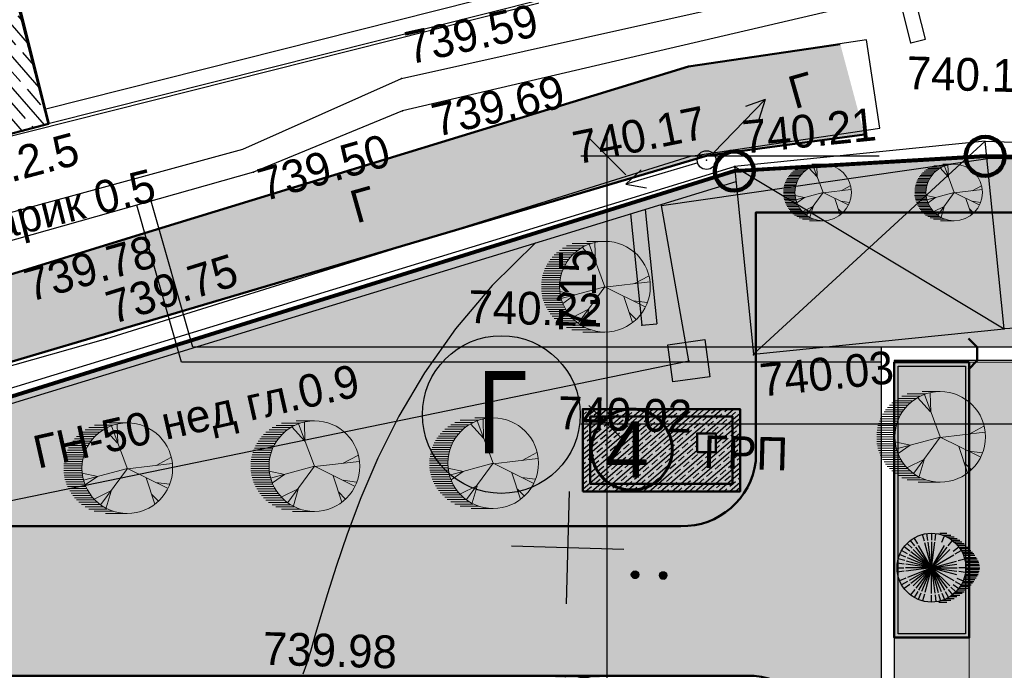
# Model space of a CAD drawing. Header units: millimetres. Extents: x -257011 to 237647566, y 2784933 to 6706507.
# Tile 280 of 451: x 10231662 to 10257937, y 5236607 to 5253985. Entities that reach past the tile are written whole.
import ezdxf

# ---------------------------------------------------------------- set-up
doc = ezdxf.new("R2010")
doc.units = ezdxf.units.MM
doc.header["$LTSCALE"] = 1000
doc.header["$PDMODE"] = 32
doc.header["$PDSIZE"] = 0.3
for name, pattern in [('Д_ТРОТ_ТРУБА', [3, 1.5, -1.5]), ('ДОРОГИ_СТРОЯЩ', [9, 8, -1]), ('НАВЕС_ОПОРЫ', [3, 2, -1])]:
    doc.linetypes.add(name, pattern=pattern)
for name, color, linetype in [('(001) Сетка', 92, 'Continuous'), ('(002) Рамка', 7, 'Continuous'), ('(004) Точки рельефа', 7, 'Continuous'), ('(007) Здания', 7, 'Continuous'), ('(013) Газ', 40, 'ИК_Газопровод -------г--------'), ('(013) Газопровод', 30, 'ИК_Газопровод -------г--------'), ('(022) Возд. Линии', 7, 'Continuous'), ('(025) Дорога', 7, 'Continuous'), ('(027) Гидрография', 7, 'Continuous'), ('(036) Растительность', 7, 'Continuous'), ('(040) Ограда', 7, 'Continuous'), ('TREE', 74, 'Continuous')]:
    doc.layers.add(name, color=color, linetype=linetype)
for name, color, linetype, lineweight in [('(032) Горизонтали утолщенные', 32, 'Continuous', 30), ('.', 7, 'Continuous', 15), ('Та', 250, 'Continuous', 25), ('Ф А С А Д', 250, 'Continuous', 15)]:
    doc.layers.add(name, color=color, linetype=linetype, lineweight=lineweight)
doc.styles.add('ATTR', font='romans.shx', dxfattribs={"width": 0.8, "height": 0.470416})
doc.styles.add('BM-431', font='txt')
doc.styles.add('D-431', font='txt', dxfattribs={"width": 2})
doc.styles.add('Roman', font='romans')
doc.styles.get("Standard").update_dxf_attribs({"font": 'ARIALN.TTF'})
doc.linetypes.add('FENCELINE2', pattern='A,6.35,-2.54,[132,ltypeshp.shx,S=2.54,R=0,X=-2.54,Y=0],-2.54,25.4', length=36.83)
doc.linetypes.add('KANALIS_K', pattern='A,1,["<",Standard,S=1.8,R=0,X=-0.9,Y=-0.9],3,-1,["К",Standard,S=1.8,R=0,X=-0.9,Y=-0.9],-1,10', length=16)
doc.linetypes.add('ИК_Воздушка ------- --------', pattern='A,9,-0.6,["Z",Standard,S=1.2,R=70,X=0.6,Y=-0.65],-1', length=10.6)
doc.linetypes.add('ИК_Газопровод -------г--------', pattern='A,9,-0.6,["Г",Standard,S=1.2,R=0,X=0,Y=-0.6],-1.2', length=10.8)
doc.linetypes.add('ОГРАДА_БЕТ', pattern='A,4,["|",Standard,S=0.8,R=0,X=0,Y=-0.8],4', length=8)
doc.dimstyles.new('ISO-25_WS', dxfattribs={"dimscale": 141.414141, "dimtxt": 7, "dimasz": 7, "dimexe": 5, "dimexo": 20, "dimgap": 2, "dimtad": 1, "dimdec": 0, "dimdsep": 46, "dimtxsty": 'Standard', "dimblk": 'OBLIQUE', "dimcen": 2.5, "dimdle": 5, "dimclrd": 5, "dimclre": 5, "dimclrt": 5, "dimadec": 0, "dimazin": 0, "dimtfac": 1, "dimtdec": 0, "dimtmove": 0, "dimatfit": 3, "dimldrblk": 'OBLIQUE', "dimfxl": 0, "dimtolj": 1, "dimtzin": 0, "dimlwd": 30, "dimlwe": 30, "dimarcsym": 0})

# ---------------------------------------------------------------- blocks, each defined once
blk = doc.blocks.new('U1072')
blk.add_hatch(color=7).paths.add_polyline_path([(-0.5, 0.5), (0.5, 0.5), (0.5, -0.5), (-0.5, -0.5)])
at = {"color": 7}
blk.add_lwpolyline([(-0.5, 0.5), (0.5, 0.5), (0.5, -0.5), (-0.5, -0.5)], close=True, dxfattribs=at)
at = {"color": 4, "oblique": 15}
blk.add_attdef('Z', (1.239086, -0.955993), '', height=2, dxfattribs=at)
blk = doc.blocks.new('S1')
at = {"layer": '(022) Возд. Линии'}
for p, q in [((-2, 0), (-1.5, 0.25)), ((-2, 0), (-1.5, -0.25)), ((0, 0), (-2, 0))]:
    blk.add_line(p, q, dxfattribs=at)
blk = doc.blocks.new('S2')
at = {"layer": '(022) Возд. Линии'}
for p, q in [((0, 0), (2, 0)), ((2, 0), (1.5, 0.25)), ((2, 0), (1.5, -0.25))]:
    blk.add_line(p, q, dxfattribs=at)
blk = doc.blocks.new('*U1755')
at = {"layer": '(022) Возд. Линии'}
for name, p, rotation in [('S1', (0.17, 0.186), 227.5256469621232), ('S2', (-0.234, -0.078), 198.3658346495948)]:
    blk.add_blockref(name, p, dxfattribs=dict(at, rotation=rotation))
blk = doc.blocks.new('STOLB')
at = {"layer": '(022) Возд. Линии'}
blk.add_circle((0, 0), 0.25, dxfattribs=at)
blk = doc.blocks.new('*X70')
at = {"color": 0}
for p, q in [((1.83, 2.11), (2.17, 2.11)), ((1.84, 2.12), (2.16, 2.12)), ((1.85, 2.13), (2.15, 2.13)), ((1.86, 2.14), (2.14, 2.14)), ((1.87, 2.15), (2.13, 2.15)), ((1.88, 2.16), (2.12, 2.16)), ((1.9, 2.17), (2.11, 2.17)), ((1.91, 2.18), (2.09, 2.18)), ((1.94, 2.19), (2.06, 2.19)), ((1.8, 2.04), (2.2, 2.04)), ((1.8, 2.03), (2.2, 2.03)), ((1.8, 2.02), (2.2, 2.02)), ((1.8, 2.01), (2.2, 2.01)), ((1.8, 2), (2.2, 2)), ((1.8, 1.99), (2.2, 1.99)), ((1.8, 1.98), (2.2, 1.98)), ((1.8, 1.97), (2.2, 1.97)), ((1.8, 1.96), (2.2, 1.96)), ((1.81, 2.07), (2.19, 2.07)), ((1.81, 2.06), (2.19, 2.06)), ((1.81, 2.05), (2.19, 2.05)), ((1.81, 1.95), (2.19, 1.95)), ((1.81, 1.94), (2.19, 1.94)), ((1.81, 1.93), (2.19, 1.93)), ((1.82, 2.09), (2.18, 2.09)), ((1.82, 2.08), (2.18, 2.08)), ((1.82, 1.92), (2.18, 1.92)), ((1.82, 1.91), (2.18, 1.91)), ((1.83, 2.1), (2.17, 2.1)), ((1.83, 1.9), (2.17, 1.9)), ((1.83, 1.89), (2.17, 1.89)), ((1.84, 1.88), (2.16, 1.88)), ((1.85, 1.87), (2.15, 1.87)), ((1.86, 1.86), (2.14, 1.86)), ((1.87, 1.85), (2.13, 1.85)), ((1.88, 1.84), (2.12, 1.84)), ((1.9, 1.83), (2.11, 1.83)), ((1.91, 1.82), (2.09, 1.82)), ((1.94, 1.81), (2.06, 1.81))]:
    blk.add_line(p, q, dxfattribs=at)
blk = doc.blocks.new('I04100')
blk.add_circle((0, 0), 0.2)
blk.add_blockref('*X70', (-2, -2))
blk = doc.blocks.new('Setka')
at = {"layer": '(001) Сетка'}
for p, q in [((0, 1.5), (0, -1.5)), ((-1.5, 0), (1.5, 0))]:
    blk.add_line(p, q, dxfattribs=at)
blk = doc.blocks.new('kjvklglhl')
at = {"layer": '(004) Точки рельефа'}
for p in [(298.596, 538.539), (285.037, 537.208), (285.081, 536.345), (293.233, 535.259), (293.983, 535.111), (281.154, 534.597), (291.632, 530.802), (301.294, 530.976), (277.345, 530.037), (294.633, 530.095), (292.909, 529.889)]:
    blk.add_point(p, dxfattribs=at)
at = {"layer": '(007) Здания'}
for points in [[(260.584, 538.067), (262.309, 531.963), (275.681, 535.741), (273.956, 541.846)], [(290.065, 540.222), (275.572, 536.126)], [(300.697, 535.578), (306.476, 535.529), (328.895, 535.881)], [(263.643, 524.447), (294.035, 534.706)], [(291.248, 533.766), (291.632, 530.802)], [(291.635, 533.896), (292.029, 530.854)], [(291.632, 530.802), (292.029, 530.854)]]:
    blk.add_lwpolyline(points, dxfattribs=at)
at = {"layer": '(007) Здания', "color": 0, "linetype": 'НАВЕС_ОПОРЫ'}
blk.add_lwpolyline([(293.983, 535.111), (294.631, 530.112), (301.294, 530.976), (300.646, 535.974)], close=True, dxfattribs=at)
for points in [[(294.631, 530.112), (300.646, 535.974)], [(293.983, 535.111), (301.294, 530.976)]]:
    blk.add_lwpolyline(points, dxfattribs=at)
at = {"layer": '(013) Газ', "linetype": 'ИК_Воздушка ------- --------', "ltscale": 0.5, "flags": 128}
blk.add_lwpolyline([(292.909, 529.889), (292.062, 534.008), (300.797, 535.523), (378.045, 536.01), (380.152, 536.01), (380.512, 520.117), (378.614, 520.082), (373.886, 519.972), (374, 516.282), (339.283, 515.209), (339.606, 502.365), (340.619, 488.79), (341.059, 475.484), (341.059, 475.484), (344.329, 475.58), (345.717, 447.337), (345.717, 447.337)], dxfattribs=at)
at = {"layer": '(013) Газопровод', "linetype": 'ИК_Воздушка ------- --------', "ltscale": 0.5, "flags": 128}
blk.add_lwpolyline([(262.29, 531.509), (262.515, 531.951), (298.425, 542.098)], dxfattribs=at)
at = {"layer": '(013) Газопровод', "ltscale": 0.5, "flags": 128}
blk.add_lwpolyline([(258.816, 521.941), (263.562, 522.973), (292.909, 529.889)], dxfattribs=at)
at = {"layer": '(025) Дорога', "linetype": 'Д_ТРОТ_ТРУБА', "flags": 128}
for points in [[(276.271, 401.474), (276.032, 403.339), (271.153, 441.699), (264.611, 481.335), (258.554, 519.926), (258.12, 523.201), (258.253, 523.704), (258.69, 524.198), (277.345, 530.037), (292.802, 535.347), (297.832, 536.245), (297.413, 538.591), (292.678, 537.746), (274.449, 531.593), (260.769, 526.931), (259.947, 526.822), (259.362, 527.449), (258.374, 532.486)], [(269.368, 515.247), (282.156, 517.109), (283.702, 507.914), (307.271, 511.692), (310.476, 513.628), (310.443, 515.538), (318.567, 515.917), (330.341, 516.212), (329.81, 527.423), (321.381, 528.706), (305.268, 531.339), (301.294, 530.976)]]:
    blk.add_lwpolyline(points, dxfattribs=at)
at = {"layer": '(027) Гидрография', "color": 3}
blk.add_lwpolyline([(298.235, 539.815), (298.194, 539.804), (285.081, 536.345), (281.154, 534.597), (269.42, 530.914), (261.971, 528.6, -1.037307), (261.752, 529.408), (280.854, 535.202), (285.037, 537.208), (298.041, 540.503)], format="xyb", dxfattribs=at)
at = {"layer": '(032) Горизонтали утолщенные'}
blk.add_lwpolyline([(288.734, 532.917), (287.612, 531.752), (286.664, 530.561), (285.871, 529.364), (285.218, 528.187), (284.687, 527.052), (284.261, 525.982), (283.924, 525.001), (283.657, 524.132), (283.446, 523.392), (283.278, 522.773), (283.145, 522.262), (283.036, 521.844), (282.941, 521.505), (282.851, 521.231)], dxfattribs=at)
at = {"layer": '(040) Ограда', "linetype": 'ОГРАДА_БЕТ', "ltscale": 0.5, "flags": 128}
for points in [[(298.981, 538.648), (298.018, 542.053)], [(298.596, 538.539), (297.634, 541.945)], [(290.174, 539.837), (275.681, 535.741)], [(298.596, 538.539), (298.981, 538.648)], [(300.646, 535.974), (306.475, 535.929), (328.888, 536.281)], [(263.515, 524.826), (293.983, 535.111)]]:
    blk.add_lwpolyline(points, dxfattribs=at)
at = {"layer": '(001) Сетка'}
blk.add_blockref('Setka', (289.817, 524.81), dxfattribs=at)
at = {"layer": '(013) Газопровод', "color": 0, "linetype": 'Continuous', "zscale": 2, "rotation": 9.384772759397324}
blk.add_blockref('U1072', (292.909, 529.889), dxfattribs=at)
at = {"layer": '(022) Возд. Линии'}
for name in ['*U1755', 'STOLB']:
    blk.add_blockref(name, (293.233, 535.259), dxfattribs=at)
at = {"layer": '(036) Растительность', "linetype": 'Continuous', "xscale": 0.5, "yscale": 0.5, "zscale": 0.5}
for p in [(291.637, 524.137), (292.387, 524.137)]:
    blk.add_blockref('I04100', p, dxfattribs=at)
at = {"layer": '(004) Точки рельефа', "style": 'D-431'}
for s, rotation, p in [('739.59', 14.2177, (285.239, 537.584)), ('739.69', 14.7794, (286.01, 535.672)), ('740.17', 13.1219, (289.776, 535.044)), ('740.21', 7.3837, (294.228, 535.46)), ('739.50', 17.4799, (281.454, 533.821)), ('739.78', 17.3019, (275.293, 530.963)), ('739.75', 18.9618, (277.515, 530.428)), ('740.03', 7.3837, (294.878, 528.986))]:
    blk.add_text(s, height=0.875, rotation=rotation, dxfattribs=at).set_placement(p)
for s, p in [('740.10', (298.509, 537.305)), ('740.22', (286.991, 530.733)), ('740.02', (289.457, 527.968)), ('739.98', (281.764, 521.453))]:
    blk.add_text(s, height=0.875, dxfattribs=at).set_placement(p)
at = {"layer": '(013) Газопровод', "color": 0, "linetype": 'Continuous', "style": 'BM-431'}
for s, rotation, p in [('ГН-50 h.2.5', 16.5481, (270.723, 532.961)), ('ГН-50 нед гл.0.9', 14.3506, (275.628, 526.515))]:
    blk.add_text(s, height=0.875, rotation=rotation, dxfattribs=at).set_placement(p)
blk.add_text('ГРП ', height=0.875, dxfattribs=at).set_placement((293.372, 527.035))
at = {"layer": '(025) Дорога', "linetype": 'ДОРОГИ_СТРОЯЩ', "style": 'BM-431'}
for p in [(295.537, 536.68), (283.935, 533.3)]:
    blk.add_text('Г', height=0.875, rotation=17.3814, dxfattribs=at).set_placement(p)
at = {"layer": '(027) Гидрография', "color": 0, "style": 'D-431'}
blk.add_text('арик 0.5', height=0.875, rotation=15.7148, dxfattribs=at).set_placement((274.377, 532.583))
blk = doc.blocks.new('17')
at = {"layer": 'TREE', "color": 68, "lineweight": 20, "true_color": 0x306100}
for p, q in [((16375547, 10777897), (16376284, 10777897)), ((16375547, 10776055), (16376189, 10777778)), ((16375932, 10777072), (16375955, 10777838)), ((16376140, 10777805), (16376884, 10777805)), ((16376347, 10777713), (16377104, 10777713)), ((16375943, 10777072), (16376470, 10777658)), ((16376516, 10777620), (16377265, 10777620)), ((16376661, 10777528), (16377389, 10777528)), ((16376767, 10777436), (16377515, 10777436)), ((16376865, 10777344), (16377610, 10777344)), ((16376947, 10777252), (16377692, 10777252)), ((16377022, 10777160), (16377766, 10777160)), ((16377829, 10777068), (16377084, 10777068)), ((16377151, 10776976), (16377888, 10776976)), ((16377190, 10776884), (16377939, 10776884)), ((16377982, 10776792), (16377237, 10776792)), ((16378017, 10776699), (16377272, 10776699)), ((16377304, 10776607), (16378052, 10776607)), ((16378077, 10776515), (16377335, 10776515)), ((16375545, 10776036), (16373730, 10776246)), ((16374374, 10776171), (16373777, 10776487)), ((16377355, 10776423), (16378098, 10776423)), ((16378111, 10776331), (16377369, 10776331)), ((16377381, 10776239), (16378126, 10776239)), ((16378126, 10776147), (16377386, 10776147)), ((16375545, 10776051), (16373917, 10775240)), ((16375545, 10776051), (16377325, 10775571)), ((16375545, 10776051), (16376623, 10774580)), ((16376751, 10775721), (16377384, 10775856)), ((16376763, 10775721), (16377255, 10775376)), ((16378115, 10775778), (16377370, 10775778)), ((16377378, 10775870), (16378127, 10775870)), ((16378126, 10775963), (16377390, 10775963)), ((16377394, 10776055), (16378126, 10776055)), ((16374386, 10775481), (16373835, 10775406)), ((16374784, 10775661), (16374433, 10774595)), ((16377237, 10775318), (16377982, 10775318)), ((16378017, 10775410), (16377276, 10775410)), ((16377308, 10775502), (16378050, 10775502)), ((16378080, 10775594), (16377327, 10775594)), ((16377351, 10775686), (16378099, 10775686)), ((16374561, 10775000), (16374292, 10774730)), ((16376201, 10775120), (16376400, 10774445)), ((16376213, 10775135), (16376868, 10774805)), ((16377022, 10774949), (16377766, 10774949)), ((16377829, 10775042), (16377088, 10775042)), ((16377147, 10775134), (16377884, 10775134)), ((16377939, 10775226), (16377198, 10775226)), ((16376652, 10774581), (16377414, 10774581)), ((16377515, 10774673), (16376763, 10774673)), ((16376861, 10774765), (16377610, 10774765)), ((16377696, 10774857), (16376947, 10774857)), ((16375547, 10774213), (16376438, 10774213)), ((16376888, 10774305), (16376124, 10774305)), ((16376376, 10774397), (16377108, 10774397)), ((16377265, 10774489), (16376512, 10774489))]:
    blk.add_line(p, q, dxfattribs=at)
blk.add_circle((16375547, 10776055), 1842, dxfattribs=at)
at = {"layer": 'TREE', "color": 68, "lineweight": 20, "true_color": 0x306100, "style": 'ATTR', "width": 0.8, "flags": 9}
blk.add_attdef('ESTCODE', (16375545, 10776051), '', height=21.5, dxfattribs=at)
blk = doc.blocks.new('dshgts')
h = blk.add_hatch()
h.set_pattern_fill('JIS_STN_1E', color=142, scale=200, angle=355.6832, style=0)
h.set_pattern_definition([(40.683213, (3111448.16, -5389468.48), (-130.375251, 151.665072), []), (40.683213, (3111588.76, -5389479.1), (-130.375251, 151.665072), [200, -100])])
h.paths.add_polyline_path([(4247122, -1140664), (4247122, -1142864), (4251322, -1142864), (4251322, -1140664)])
h.paths.add_polyline_path([(4250172, -1141814), (4250172, -1141314), (4250672, -1141314), (4250672, -1141814)], flags=16)
at = {"lineweight": 50, "ltscale": 1000}
for points in [[(4247122, -1142864), (4247122, -1140664), (4251322, -1140664), (4251322, -1142864)], [(4247322, -1142664), (4247322, -1140864), (4251122, -1140864), (4251122, -1142664)], [(4250172, -1141814), (4250172, -1141314), (4250672, -1141314), (4250672, -1141814)]]:
    blk.add_lwpolyline(points, close=True, dxfattribs=at)
blk = doc.blocks.new('_Oblique')
at = {"color": 0, "linetype": 'ByBlock', "lineweight": -2}
blk.add_line((-0.5, -0.5), (0.5, 0.5), dxfattribs=at)
blk = doc.blocks.new('*D1799')
at = {"color": 5, "lineweight": 30, "ltscale": 1000, "transparency": 16777216}
for p, q in [((10247343, 5226877), (10247343, 5243891)), ((10259215, 5243184), (10246636, 5243184)), ((10259215, 5227584), (10246636, 5227584))]:
    blk.add_line(p, q, dxfattribs=at)
at = {"layer": 'Defpoints', "color": 0, "lineweight": 50, "ltscale": 1000, "transparency": 16777216}
for p in [(10247343, 5243184), (10262043, 5243184), (10262043, 5227584)]:
    blk.add_point(p, dxfattribs=at)
at = {"color": 5, "lineweight": 30, "ltscale": 1000, "transparency": 16777216, "xscale": 989.89898989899, "yscale": 989.89898989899, "zscale": 989.89898989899}
for p, rotation in [((10247343, 5243184), 90), ((10247343, 5227584), 270)]:
    blk.add_blockref('_Oblique', p, dxfattribs=dict(at, rotation=rotation))
at = {"color": 5, "lineweight": 50, "ltscale": 1000, "transparency": 16777216, "insert": (10246555, 5235384), "char_height": 989.9, "attachment_point": 5, "rotation": 90, "bg_fill": 1, "box_fill_scale": 1.1, "bg_fill_color": 255, "bg_fill_transparency": 0}
blk.add_mtext('\\A1;15.6', dxfattribs=at)
blk = doc.blocks.new('16')
h = blk.add_hatch(color=256)
h.dxf.hatch_style = 1
h.set_gradient(color1=(153, 204, 102), one_color=1, tint=1, name='SPHERICAL')
h.paths.add_polyline_path([(16382639, 10776741, 1), (16386324, 10776741, 1)])
blk.add_circle((16384481, 10776741), 1842)
at = {"layer": 'TREE'}
for p, q in [((16384481, 10778583), (16384481, 10778214)), ((16384938, 10778583), (16385310, 10778583)), ((16383584, 10777909), (16383360, 10778202)), ((16383746, 10778014), (16383560, 10778336)), ((16384102, 10778156), (16384005, 10778520)), ((16384481, 10776741), (16384124, 10778075)), ((16384290, 10778196), (16384241, 10778567)), ((16384481, 10776741), (16384302, 10778103)), ((16384481, 10778122), (16384481, 10776741)), ((16384481, 10776741), (16384661, 10778103)), ((16384673, 10778196), (16384722, 10778567)), ((16385044, 10778100), (16385186, 10778442)), ((16385074, 10778491), (16385524, 10778491)), ((16385282, 10778398), (16385700, 10778398)), ((16385378, 10777909), (16385603, 10778202)), ((16385450, 10778306), (16385862, 10778306)), ((16385595, 10778214), (16385999, 10778214)), ((16385701, 10778122), (16386115, 10778122)), ((16383208, 10777476), (16382886, 10777662)), ((16383317, 10777634), (16383020, 10777862)), ((16383442, 10777780), (16383179, 10778043)), ((16384481, 10776741), (16383384, 10777583)), ((16384481, 10776741), (16383504, 10777717)), ((16384481, 10776741), (16383643, 10777834)), ((16384481, 10776741), (16383791, 10777937)), ((16384481, 10776741), (16385172, 10777937)), ((16384481, 10776741), (16385320, 10777834)), ((16384481, 10776741), (16385458, 10777717)), ((16385646, 10777634), (16385943, 10777862)), ((16385755, 10777476), (16386077, 10777662)), ((16385799, 10778030), (16386226, 10778030)), ((16385881, 10777938), (16386324, 10777938)), ((16385956, 10777846), (16386436, 10777846)), ((16386517, 10777754), (16386019, 10777754)), ((16386085, 10777662), (16386598, 10777662)), ((16386124, 10777569), (16386671, 10777569)), ((16383056, 10777122), (16382702, 10777217)), ((16383119, 10777305), (16382780, 10777445)), ((16384481, 10776741), (16383147, 10777098)), ((16384481, 10776741), (16383207, 10777268)), ((16384481, 10776741), (16383285, 10777431)), ((16384481, 10776741), (16385678, 10777431)), ((16384481, 10776741), (16385816, 10777098)), ((16385907, 10777122), (16386261, 10777217)), ((16386744, 10777477), (16386171, 10777477)), ((16386812, 10777385), (16386207, 10777385)), ((16386238, 10777293), (16386872, 10777293)), ((16386924, 10777201), (16386269, 10777201)), ((16386289, 10777109), (16386975, 10777109)), ((16387013, 10777017), (16386304, 10777017)), ((16382639, 10776741), (16383008, 10776741)), ((16383020, 10776933), (16382655, 10776981)), ((16383020, 10776548), (16382655, 10776500)), ((16384481, 10776741), (16383100, 10776741)), ((16384481, 10776741), (16383114, 10776920)), ((16384481, 10776741), (16383114, 10776561)), ((16384481, 10776741), (16383207, 10776213)), ((16384481, 10776741), (16383285, 10776050)), ((16384481, 10776741), (16383384, 10775898)), ((16384481, 10776741), (16383504, 10775764)), ((16384481, 10776741), (16383643, 10775648)), ((16384481, 10776741), (16383791, 10775544)), ((16384481, 10776741), (16383956, 10775471)), ((16384481, 10776741), (16384124, 10775406)), ((16384481, 10776741), (16385848, 10776920)), ((16384481, 10776741), (16385863, 10776741)), ((16384481, 10776741), (16385458, 10775764)), ((16384481, 10776741), (16385816, 10776383)), ((16384481, 10776741), (16385678, 10776050)), ((16384481, 10776741), (16385848, 10776561)), ((16384481, 10776741), (16385320, 10775648)), ((16384481, 10776741), (16385172, 10775544)), ((16384481, 10776741), (16384839, 10775406)), ((16384481, 10776741), (16385007, 10775471)), ((16384481, 10776741), (16384661, 10775378)), ((16384481, 10775359), (16384481, 10776741)), ((16385942, 10776548), (16386308, 10776500)), ((16386324, 10776741), (16385955, 10776741)), ((16387005, 10776464), (16386305, 10776464)), ((16386313, 10776556), (16387035, 10776556)), ((16386316, 10776925), (16387043, 10776925)), ((16387056, 10776833), (16386320, 10776833)), ((16387056, 10776648), (16386324, 10776648)), ((16386328, 10776741), (16387065, 10776741)), ((16383119, 10776176), (16382780, 10776036)), ((16383208, 10776005), (16382886, 10775819)), ((16385755, 10776005), (16386077, 10775819)), ((16385844, 10776176), (16386183, 10776036)), ((16386171, 10776004), (16386744, 10776004)), ((16386812, 10776096), (16386211, 10776096)), ((16386242, 10776188), (16386872, 10776188)), ((16386928, 10776280), (16386262, 10776280)), ((16386285, 10776372), (16386975, 10776372)), ((16383317, 10775847), (16383020, 10775619)), ((16383584, 10775572), (16383360, 10775279)), ((16383746, 10775467), (16383560, 10775145)), ((16385217, 10775467), (16385402, 10775145)), ((16385378, 10775572), (16385603, 10775279)), ((16385521, 10775701), (16385784, 10775438)), ((16385646, 10775847), (16385943, 10775619)), ((16385795, 10775451), (16386230, 10775451)), ((16386333, 10775543), (16385881, 10775543)), ((16385956, 10775635), (16386427, 10775635)), ((16386517, 10775727), (16386023, 10775727)), ((16386081, 10775819), (16386603, 10775819)), ((16386680, 10775912), (16386132, 10775912)), ((16383918, 10775381), (16383776, 10775039)), ((16384102, 10775325), (16384005, 10774961)), ((16384481, 10774898), (16384481, 10775267)), ((16384673, 10775285), (16384722, 10774914)), ((16384861, 10775325), (16384958, 10774961)), ((16384868, 10774898), (16385306, 10774898)), ((16385044, 10775381), (16385186, 10775039)), ((16385511, 10774991), (16385058, 10774991)), ((16385310, 10775083), (16385695, 10775083)), ((16385849, 10775175), (16385446, 10775175)), ((16385587, 10775267), (16385995, 10775267)), ((16386119, 10775359), (16385697, 10775359))]:
    blk.add_line(p, q, dxfattribs=at)
at = {"layer": 'TREE', "style": 'ATTR', "width": 0.8, "flags": 9}
blk.add_attdef('ESTCODE', (16384481, 10776741), '', height=21.5, dxfattribs=at)
blk = doc.blocks.new('ergrtshjs')
at = {"layer": '.', "lineweight": 0, "ltscale": 1000}
h = blk.add_hatch(dxfattribs=at)
h.set_pattern_fill('AR-SAND', color=252, scale=10)
h.set_pattern_definition([(37.5, (0, -27743), (-16.000313, 489.413237), [0, -386.08, 0, -431.8, 0, -412.75]), (7.5, (0, -27743), (449.52328, 716.8251), [0, -208.28, 0, -347.98, 0, -133.35]), (327.5, (-312.4, -27743), (790.99237, 1.437185), [0, -127, 0, -457.2, 0, -596.9]), (317.5, (-312.4, -27743), (763.55645, 222.92932), [0, -63.5, 0, -299.72, 0, -342.9])])
h.paths.add_polyline_path([(4221959, -1157822), (4191659, -1157822), (4191659, -1165772), (4193109, -1165772), (4193109, -1159272), (4220509, -1159272), (4220509, -1166372), (4221959, -1166372)])
h.paths.add_polyline_path([(4193109, -1173772), (4191659, -1173772), (4191659, -1176722), (4196959, -1176722), (4196959, -1175272), (4193109, -1175272)])
h.paths.add_polyline_path([(4221959, -1171476), (4221959, -1168172), (4220509, -1168172), (4220509, -1175272), (4207359, -1175272), (4207359, -1176722), (4221959, -1176722)])
at = {"lineweight": 0, "ltscale": 1000}
blk.add_lwpolyline([(4191659, -1166372), (4191659, -1157822), (4221959, -1157822), (4221959, -1166372)], dxfattribs=at)
blk = doc.blocks.new('*D1808')
at = {"color": 5, "lineweight": 30, "ltscale": 1000, "transparency": 16777216}
for p, q in [((10247343, 5242477), (10247343, 5251042)), ((10254599, 5250335), (10246636, 5250335)), ((10259215, 5243184), (10246636, 5243184))]:
    blk.add_line(p, q, dxfattribs=at)
at = {"layer": 'Defpoints', "color": 0, "lineweight": 50, "ltscale": 1000, "transparency": 16777216}
for p in [(10247343, 5250335), (10257427, 5250335), (10262043, 5243184)]:
    blk.add_point(p, dxfattribs=at)
at = {"color": 5, "lineweight": 30, "ltscale": 1000, "transparency": 16777216, "xscale": 989.89898989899, "yscale": 989.89898989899, "zscale": 989.89898989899}
for p, rotation in [((10247343, 5250335), 90), ((10247343, 5243184), 270)]:
    blk.add_blockref('_Oblique', p, dxfattribs=dict(at, rotation=rotation))
at = {"color": 5, "lineweight": 50, "ltscale": 1000, "transparency": 16777216, "insert": (10246555, 5246759), "char_height": 989.9, "attachment_point": 5, "rotation": 90, "bg_fill": 1, "box_fill_scale": 1.1, "bg_fill_color": 255, "bg_fill_transparency": 0}
blk.add_mtext('\\A1;7.15', dxfattribs=at)

msp = doc.modelspace()

# ---------------------------------------------------------------- hatches: boundary and pattern name
at = {"layer": '.', "lineweight": 50, "ltscale": 1000, "transparency": 33554687}
h = msp.add_hatch(color=256, dxfattribs=at)
h.dxf.hatch_style = 1
h.set_gradient(color1=(132, 132, 132), color2=(132, 132, 132), tint=1)
h.paths.add_polyline_path([(10214551.176, 5239031.65), (10214965.149, 5239882.693), (10215842.918, 5240227.303), (10250017.13, 5250356.576), (10254203.696, 5250919.82), (10253559.585, 5253333.702), (10249506.562, 5252737.104), (10237347.598, 5249009.586), (10217306.905, 5242823.213), (10216446.695, 5243041.427), (10215973.868, 5243666.408), (10215719.469, 5244683.321), (10215034.03, 5248393.495), (10210781.798, 5247474.979), (10211192.403, 5244242.963), (10211551.731, 5235162.519), (10225776.558, 5116177.318), (10229562.641, 5116629.949), (10227005.562, 5141473.577), (10225345.538, 5157154.177), (10222453.47, 5178630.365), (10219897.156, 5197043.826), (10217029.885, 5218353.667)])
at = {"linetype": 'KANALIS_K', "ltscale": 1000}
h = msp.add_hatch(dxfattribs=at)
h.set_pattern_fill('JIS_STN_1E', color=252, scale=550, angle=266, style=0)
h.set_pattern_definition([(311, (0, -474025.9), (415.09027, 360.832466), []), (311, (-27.05, -474412.7), (415.09027, 360.832466), [550, -275])])
h.paths.add_polyline_path([(10245972.841, 5258880.101), (10246953.243, 5254806.233), (10255002.941, 5256815.13), (10254020.977, 5260749.881)])
h.paths.add_polyline_path([(10217306.249, 5254045.461), (10218893.642, 5247617.757), (10232431.52, 5251205.193), (10230845.581, 5257353.333)])
at = {"ltscale": 1000}
h = msp.add_hatch(dxfattribs=at)
h.set_pattern_fill('AR-SAND', color=252, scale=15, angle=266, style=0)
h.set_pattern_definition([(303.5, (0, -223958.6), (734.005765, -27.267607), [0, -579.12, 0, -647.7, 0, -619.125]), (273.5, (0, -223958.6), (1025.58269, -747.64719), [0, -312.42, 0, -521.97, 0, -200.025]), (233.5, (32.7, -223491.1), (-80.614732, -1183.74871), [0, -190.5, 0, -685.8, 0, -895.35]), (223.5, (32.7, -223491.1), (253.68491, -1165.87085), [0, -95.25, 0, -449.58, 0, -514.35])])
edge = h.paths.add_edge_path()
edge.add_line((10291002.532, 5248833.869), (10251302.532, 5248833.869))
edge.add_line((10251302.532, 5248833.869), (10251302.532, 5242194.284))
edge.add_arc((10249347.869, 5242425.055), 1968.239, 268.6947902, 353.2667331, ccw=False)
edge.add_line((10249303.036, 5240457.327), (10220352.394, 5240457.327))
edge.add_line((10220352.394, 5240457.327), (10215991.367, 5239090.404))
edge.add_line((10215991.367, 5239090.404), (10216373.559, 5236457.327))
edge.add_line((10216373.559, 5236457.327), (10251259.401, 5236457.327))
edge.add_arc((10251111.735, 5234421.642), 2041.034, 0.8726, 85.851123, ccw=False)
edge.add_line((10253152.532, 5234452.725), (10253152.532, 5228439.075))
edge.add_line((10253152.532, 5228439.075), (10239515.793, 5228439.075))
edge.add_line((10239515.793, 5228439.075), (10239243.473, 5230904.364))
edge.add_line((10239243.473, 5230904.364), (10236395.713, 5230589.796))
edge.add_line((10236395.713, 5230589.796), (10237195.679, 5223940.527))
edge.add_line((10237195.679, 5223940.527), (10239978.751, 5224247.95))
edge.add_line((10239978.751, 5224247.95), (10239670.439, 5227039.075))
edge.add_line((10239670.439, 5227039.075), (10257002.532, 5227039.075))
edge.add_line((10257002.532, 5227039.075), (10257002.532, 5230083.867))
edge.add_line((10257002.532, 5230083.867), (10256452.532, 5230083.867))
edge.add_line((10256452.532, 5230083.867), (10256302.532, 5230083.867))
edge.add_line((10256302.532, 5230083.867), (10256302.532, 5230233.867))
edge.add_line((10256302.532, 5230233.867), (10256302.532, 5234283.867))
edge.add_line((10256302.532, 5234283.867), (10256352.532, 5234283.867))
edge.add_line((10256352.532, 5234283.867), (10256765.947, 5233043.624))
edge.add_line((10256765.947, 5233043.624), (10257002.532, 5232997.818))
edge.add_line((10257002.532, 5232997.818), (10257002.532, 5234483.863))
edge.add_line((10257002.532, 5234483.863), (10256402.532, 5234483.863))
edge.add_line((10256402.532, 5234483.863), (10256402.532, 5235443.014))
edge.add_arc((10256353.376, 5235433.866), 50, -180, 10.5422531, ccw=False)
edge.add_arc((10256353.376, 5235433.866), 50, 10.5422531, 180, ccw=False)
edge.add_line((10256402.532, 5235443.014), (10256402.532, 5236283.869))
edge.add_line((10256402.532, 5236283.869), (10257002.532, 5236283.869))
edge.add_line((10257002.532, 5236283.869), (10257002.532, 5244883.869))
edge.add_line((10257002.532, 5244883.869), (10255002.532, 5244883.869))
edge.add_line((10255002.532, 5244883.869), (10255002.532, 5228439.075))
edge.add_line((10255002.532, 5228439.075), (10254652.532, 5228439.075))
edge.add_line((10254652.532, 5228439.075), (10254652.532, 5245233.869))
edge.add_line((10254652.532, 5245233.869), (10287702.532, 5245233.869))
edge.add_line((10287702.532, 5245233.869), (10287702.532, 5243618.269))
edge.add_line((10287702.532, 5243618.269), (10287702.532, 5221033.869))
edge.add_line((10287702.532, 5221033.869), (10255060.096, 5221033.869))
edge.add_line((10255060.096, 5221033.869), (10255060.096, 5217433.869))
edge.add_line((10255060.096, 5217433.869), (10291002.532, 5217433.869))
edge.add_line((10291002.532, 5217433.869), (10291002.532, 5248833.869))
edge = h.paths.add_edge_path(flags=17)
edge.add_line((10277302.532, 5225433.869), (10287352.532, 5225433.869))
edge.add_line((10287352.532, 5225433.869), (10287352.532, 5225933.869))
edge.add_line((10287352.532, 5225933.869), (10287302.532, 5225933.869))
edge.add_line((10287302.532, 5225933.869), (10276102.532, 5225933.869))
edge.add_line((10276102.532, 5225933.869), (10276102.532, 5223933.869))
edge.add_line((10276102.532, 5223933.869), (10275187.508, 5223933.869))
edge.add_arc((10275187.532, 5223883.869), 50, 0, 90.0280029, ccw=False)
edge.add_arc((10275187.532, 5223883.869), 50, -180, 0, ccw=False)
edge.add_arc((10275187.532, 5223883.869), 50, 90.0280029, 180, ccw=False)
edge.add_line((10275187.508, 5223933.869), (10272517.532, 5223933.869))
edge.add_arc((10272517.532, 5223883.869), 50, 0, 89.9999998, ccw=False)
edge.add_arc((10272517.532, 5223883.869), 50, -180, 0, ccw=False)
edge.add_arc((10272517.532, 5223883.869), 50, 89.9999998, 180, ccw=False)
edge.add_line((10272517.532, 5223933.869), (10271602.532, 5223933.869))
edge.add_line((10271602.532, 5223933.869), (10271602.532, 5225933.869))
edge.add_line((10271602.532, 5225933.869), (10257002.532, 5225933.869))
edge.add_line((10257002.532, 5225933.869), (10257002.532, 5227039.075))
edge.add_line((10257002.532, 5227039.075), (10255002.532, 5227039.075))
edge.add_line((10255002.532, 5227039.075), (10255002.532, 5225433.869))
edge.add_line((10255002.532, 5225433.869), (10270602.532, 5225433.869))
edge.add_line((10270602.532, 5225433.869), (10270602.532, 5221383.869))
edge.add_line((10270602.532, 5221383.869), (10277302.532, 5221383.869))
edge.add_line((10277302.532, 5221383.869), (10277302.532, 5225433.869))
at = {"lineweight": 30}
h = msp.add_hatch(color=256, dxfattribs=at)
h.set_gradient(color1=(255, 255, 255), one_color=1, tint=1)
h.paths.add_polyline_path([(10244673.423, 5245538.397, 1), (10244356.484, 5241339.695, 1)])
at = {"lineweight": 50}
h = msp.add_hatch(color=1, dxfattribs=at)
h.set_gradient(color1=(255, 255, 255), one_color=1, tint=1)
h.paths.add_polyline_path([(10249075.088, 5242505.47, 1), (10246913.742, 5242505.47, 1)])
at = {"layer": 'Ф А С А Д', "linetype": 'KANALIS_K', "ltscale": 1000}
h = msp.add_hatch(dxfattribs=at)
h.set_pattern_fill('CROSS', color=92, scale=40, angle=95)
h.set_pattern_definition([(95, (0, -474025.9), (-275.171012, 230.8958947), [127, -381]), (185, (57.72, -473957.1), (-230.8958947, -275.171012), [127, -381])])
h.paths.add_polyline_path([(10291002.532, 5238632.835), (10320021.445, 5239152.722), (10320021.445, 5230669.825), (10291002.532, 5230669.825)], flags=17)
h.paths.add_polyline_path([(10291002.532, 5214535.448), (10334860.708, 5214535.448), (10334860.708, 5203629.458), (10291002.532, 5203629.458)], flags=17)
h.paths.add_polyline_path([(10291002.532, 5216383.388), (10294739.647, 5216383.388), (10294739.647, 5219794.798), (10292871.508, 5219794.798), (10292871.508, 5223321.721), (10294739.647, 5223321.721), (10294739.647, 5228821.765), (10291002.532, 5228821.765)], flags=17)
h.paths.add_polyline_path([(10291002.532, 5189747.507), (10294739.647, 5189747.507), (10294739.647, 5194550.438), (10293759.32, 5194550.438), (10293759.32, 5198077.361), (10294739.647, 5198077.361), (10294739.647, 5201797.045), (10291002.532, 5201797.045)], flags=17)
edge = h.paths.add_edge_path()
edge.add_line((10293223.125, 5175850.04), (10329186.014, 5176626.298))
edge.add_line((10329186.014, 5176626.298), (10329186.014, 5188023.374))
edge.add_line((10329186.014, 5188023.374), (10291002.532, 5188023.374))
edge.add_line((10291002.532, 5188023.374), (10291002.532, 5177881.708))
edge.add_arc((10293100.291, 5177945.161), 2098.718, 181.732534, 273.3553239)
h.paths.add_polyline_path([(10345336.459, 5177822.299), (10347954.841, 5177822.299), (10347954.841, 5215172.545), (10345336.459, 5215172.545)])
edge = h.paths.add_edge_path()
edge.add_line((10249347.869, 5240456.816), (10220352.394, 5240457.327))
edge.add_line((10220352.394, 5240457.327), (10250729.509, 5249942.224))
edge.add_line((10250729.509, 5249942.224), (10257427.233, 5250335.085))
edge.add_line((10257427.233, 5250335.085), (10339299.453, 5248727.802))
edge.add_line((10339299.453, 5248727.802), (10354910.944, 5247944.815))
edge.add_line((10354910.944, 5247944.815), (10367254.279, 5247084.961))
edge.add_line((10367254.279, 5247084.961), (10366359.443, 5180247.604))
edge.add_line((10366359.443, 5180247.604), (10364775.188, 5178994.125))
edge.add_line((10364775.188, 5178994.125), (10354799.052, 5178744.217))
edge.add_line((10354799.052, 5178744.217), (10354799.052, 5212008.297))
edge.add_line((10354799.052, 5212008.297), (10357685.763, 5212008.297))
edge.add_line((10357685.763, 5212008.297), (10357685.763, 5232216.693))
edge.add_line((10357685.763, 5232216.693), (10354910.944, 5232216.693))
edge.add_line((10354910.944, 5232216.693), (10354910.944, 5244765.322))
edge.add_line((10354910.944, 5244765.322), (10291002.532, 5245419.59))
edge.add_line((10291002.532, 5245419.59), (10291002.532, 5248833.869))
edge.add_line((10291002.532, 5248833.869), (10251302.532, 5248833.869))
edge.add_line((10251302.532, 5248833.869), (10251302.532, 5242194.284))
edge.add_arc((10249347.869, 5242425.055), 1968.239, 270, 353.2667331, ccw=False)
h.paths.add_polyline_path([(10344952.028, 5228940.303), (10348005.201, 5228940.303), (10348005.201, 5241308.335), (10344952.028, 5241308.335)], flags=17)
h = msp.add_hatch(dxfattribs=at)
h.set_pattern_fill('CROSS', color=92, scale=40, angle=95)
h.set_pattern_definition([(95, (0, -223958.6), (-275.171012, 230.8958947), [127, -381]), (185, (57.72, -223889.82), (-230.8958947, -275.171012), [127, -381])])
h.paths.add_polyline_path([(10287305.792, 5225433.869), (10277302.532, 5225433.869), (10277302.532, 5221433.869), (10287305.792, 5221433.869)])
h.paths.add_polyline_path([(10254752.532, 5225433.869), (10270602.532, 5225433.869), (10270602.532, 5221433.869), (10254752.532, 5221433.869), (10221043.464, 5216551.652), (10220416.701, 5220992.76)])
h.paths.add_polyline_path([(10257002.532, 5244833.869), (10257002.532, 5237483.869), (10255002.532, 5237483.869), (10255002.532, 5244833.869)])

# ---------------------------------------------------------------- linework, layer by layer
at = {"layer": '(002) Рамка', "color": 0, "lineweight": 60, "ltscale": 1000}
msp.add_circle((10247994.415, 5242505.47), 1080.673, dxfattribs=at)
at = {"layer": '(022) Возд. Линии', "color": 6, "linetype": 'Continuous', "lineweight": 140}
for centre in [(10257427.233, 5250335.085), (10250729.509, 5249942.224)]:
    msp.add_circle(centre, 521.317, dxfattribs=at)
at = {"lineweight": 50, "ltscale": 1000}
for points in [[(10217306.249, 5254045.461), (10218893.642, 5247617.757), (10232431.52, 5251205.193), (10230845.581, 5257353.333), (10217306.249, 5254045.461)], [(10253559.585, 5253333.702), (10249506.562, 5252737.104), (10235336.775, 5248393.137), (10217306.905, 5242823.213), (10216446.695, 5243041.427), (10215973.868, 5243666.408), (10215719.469, 5244683.321), (10215034.03, 5248393.495)], [(10229562.641, 5116629.949), (10227005.562, 5141473.577), (10225345.538, 5157154.177), (10222453.47, 5178630.365), (10219897.156, 5197043.826), (10217029.885, 5218353.667), (10214551.176, 5239031.65), (10214965.149, 5239882.693), (10215842.918, 5240227.303), (10250017.13, 5250356.576), (10254203.696, 5250919.82)], [(10256981.739, 5245466.449), (10257212.82, 5245233.869), (10257212.82, 5244883.869), (10256981.739, 5244644.917)]]:
    msp.add_lwpolyline(points, dxfattribs=at)
at = {"color": 1, "ltscale": 0.1, "const_width": 100}
msp.add_lwpolyline([(10367637.944, 5247166.614), (10339299.453, 5248727.802), (10290114.083, 5249767.937), (10285634.352, 5249862.671), (10257427.233, 5250335.085), (10250729.509, 5249942.224), (10215776.869, 5239028.673), (10233106.932, 5122951.942), (10264254.682, 5122206.081), (10291821.94, 5119965.722), (10292764.457, 5143385.829), (10317690.983, 5143153.339), (10325359.542, 5141556.634), (10326158.328, 5151136.903), (10334361.553, 5150593.164), (10334391.701, 5151047.999), (10342287.801, 5150441.643), (10342234.253, 5149744.32), (10364005.562, 5148188.051), (10366382.939, 5174387.79), (10366639.94, 5179704.83), (10366556.549, 5194969.953), (10367637.944, 5247166.614)], dxfattribs=at)
at = {"color": 5, "linetype": 'FENCELINE2', "lineweight": 80, "ltscale": 0.1}
msp.add_lwpolyline([(10285459.304, 5249865.602), (10257427.233, 5250335.085), (10250729.509, 5249942.224), (10220352.394, 5240457.327)], dxfattribs=at)
at = {"color": 150}
for points in [[(10254652.532, 5244833.869), (10235976.396, 5244833.869), (10234787.297, 5249031.49)], [(10254652.532, 5245233.869), (10236278.824, 5245233.869), (10235172.153, 5249140.512)], [(10254652.532, 5227039.075), (10254652.532, 5221033.869), (10287702.532, 5221033.869), (10287702.532, 5243618.269), (10287702.532, 5245233.869), (10254652.532, 5245233.869), (10254652.532, 5228439.075)], [(10255002.532, 5227039.075), (10255002.532, 5221383.869), (10287352.532, 5221383.869), (10287352.532, 5243383.869), (10287352.532, 5244883.869), (10255002.532, 5244883.869), (10255002.532, 5228439.075)]]:
    msp.add_lwpolyline(points, dxfattribs=at)
at = {"lineweight": 50, "ltscale": 1000}
msp.add_lwpolyline([(10255060.096, 5221433.869), (10255060.096, 5217433.869), (10291002.532, 5217433.869), (10291002.532, 5248833.869), (10251302.532, 5248833.869), (10251302.532, 5242194.284, -0.386730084), (10249303.036, 5240457.327), (10220352.394, 5240457.327), (10215991.367, 5239090.404), (10216373.559, 5236457.327), (10251259.401, 5236457.327, -0.388770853), (10253152.532, 5234452.725), (10253152.532, 5228439.075)], format="xyb", dxfattribs=at)
msp.add_lwpolyline([(10257002.532, 5244833.869), (10257002.532, 5237483.869), (10255002.532, 5237483.869), (10255002.532, 5244833.869)], close=True, dxfattribs=at)
at = {"color": 92, "lineweight": 30, "ltscale": 1000}
msp.add_lwpolyline([(10256902.532, 5244733.869), (10256902.532, 5237583.869), (10255102.532, 5237583.869), (10255102.532, 5244733.869)], close=True, dxfattribs=at)
at = {"color": 162, "lineweight": 30}
msp.add_circle((10244514.954, 5243439.046), 2105.323, dxfattribs=at)

# ---------------------------------------------------------------- block references
at = {"lineweight": 5, "xscale": 999.9999999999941, "yscale": 999.9999999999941, "zscale": 999.9999999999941, "rotation": 358.3893224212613}
msp.add_blockref('kjvklglhl', (9941829.75, 4723429.809), dxfattribs=at)
at = {"color": 150, "lineweight": 100}
for name, p, xscale, yscale, zscale in [('17', (16958394.648, 836898.883), -0.4094698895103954, 0.4094698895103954, 0.4094698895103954), ('17', (16961894.648, 836898.883), -0.4094698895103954, 0.4094698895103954, 0.4094698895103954), ('17', (21005835.792, -1832897.401), -0.6569891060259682, 0.6569891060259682, 0.6569891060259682), ('17', (21014782.205, -1836909.63), -0.6569891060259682, 0.6569891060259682, 0.6569891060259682), ('17', (20993090.249, -1837746.458), -0.6569891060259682, 0.6569891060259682, 0.6569891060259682), ('17', (20998083.332, -1837690.613), -0.6569891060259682, 0.6569891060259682, 0.6569891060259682), ('17', (21002852.402, -1837612.476), -0.6569891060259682, 0.6569891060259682, 0.6569891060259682), ('16', (2087373.356, -133485.036), 0.4985583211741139, 0.4985583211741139, 0.4985583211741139)]:
    msp.add_blockref(name, p, dxfattribs=dict(at, xscale=xscale, yscale=yscale, zscale=zscale))
at = {"lineweight": 50, "xscale": -1}
msp.add_blockref('ergrtshjs', (14478961.76, 6402655.755), dxfattribs=at)
at = {"lineweight": 50}
msp.add_blockref('dshgts', (5999564.631, 6384248.953), dxfattribs=at)

# ---------------------------------------------------------------- texts
at = {"color": 250, "insert": (10248454.39, 5242503.516, 0), "char_height": 1500, "width": 156685.73039, "attachment_point": 6, "style": 'Roman'}
msp.add_mtext('\\pt64500;{\\fArial|b0|i0|c0|p34;4}', dxfattribs=at)
at = {"layer": 'Та', "insert": (10244550.981, 5244602.267), "char_height": 2200, "width": 5978.76596, "attachment_point": 2}
msp.add_mtext('{\\C162;Г}', dxfattribs=at)

# ---------------------------------------------------------------- dimensions: what is measured, and where the dimension line sits
at = {"lineweight": 50, "ltscale": 1000}
for base, p1, p2, text, picture, middle in [((10247342.87, 5250335.085), (10262042.8, 5243183.869), (10257427.233, 5250335.085), '7.15', '*D1808', (10246554.626, 5246759.477)), ((10247342.87, 5243183.869), (10262042.8, 5227583.869), (10262042.8, 5243183.869), '15.6', '*D1799', (10246554.626, 5235383.869))]:
    dim = msp.add_linear_dim(base=base, p1=p1, p2=p2, angle=90, text=text, dimstyle='ISO-25_WS', override={"dimtmove": 1, "dimtfill": 2, "dimtfillclr": 255}, dxfattribs=at)
    dim.commit()
    dim.dimension.update_dxf_attribs({"geometry": picture, "text_midpoint": middle})

doc.saveas('drawing.dxf')
